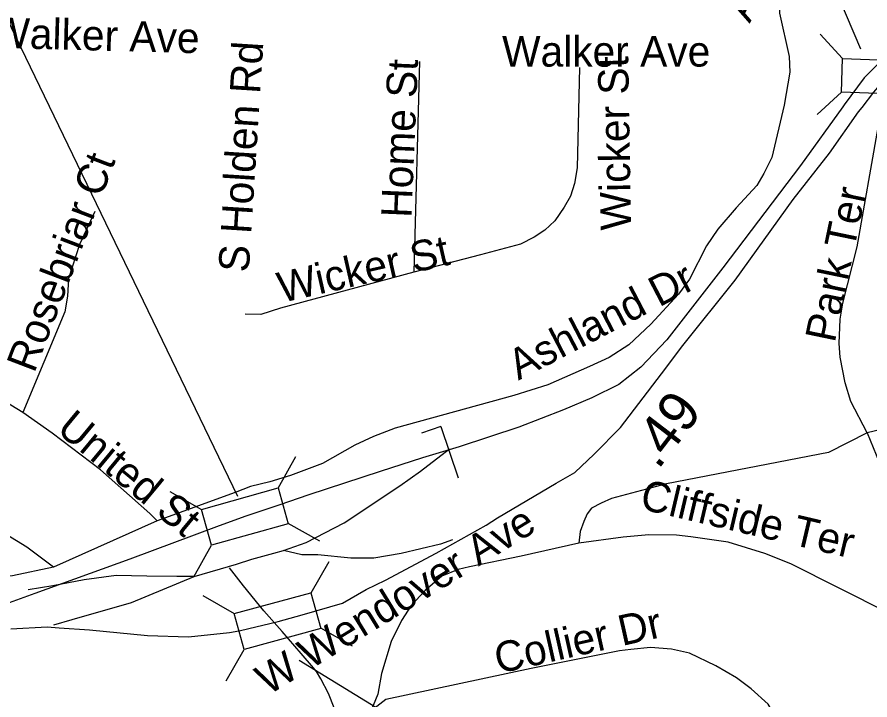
# Model space of a CAD drawing. Extents: x 1662474 to 1856135, y 779280 to 917889.
# Drawn here: x 1748624 to 1751284, y 843132 to 845263 of the extents above; entities that cross this region are included whole.
import ezdxf

# ---------------------------------------------------------------- set-up
doc = ezdxf.new("R2010")
doc.units = 0
for name, color, linetype in [('Exist Hydrographic Misc Water Feature', 7, 'Continuous'), ('Exist Road Non-System Structure Non-Sys NCDOT Attributed CELL', 7, 'Continuous'), ('Exist Road Non-System Structure Non-Sys NCDOT Number Label', 7, 'Continuous'), ('Exist Road Non-System Type 51', 7, 'Continuous'), ('Exist Road Non-System Type 51 Label', 7, 'Continuous'), ('Exist Road Secondary Mileage Tenths English Label', 7, 'Continuous'), ('Exist Road Secondary Structure Standard Bridge CELL', 7, 'Continuous'), ('Exist Road Secondary Structure Standard Bridge Number Label', 7, 'Continuous'), ('Exist Road Secondary Type 51 Divided Attributed', 7, 'Continuous'), ('Exist Road Secondary Type 51 Label', 7, 'Continuous'), ('Markup_Level_0', 7, 'Continuous')]:
    doc.layers.add(name, color=color, linetype=linetype)

msp = doc.modelspace()

# ---------------------------------------------------------------- linework, layer by layer
at = {"layer": 'Exist Hydrographic Misc Water Feature'}
msp.add_lwpolyline([(1749627, 843050.2), (1749625.2, 843070.3), (1749621.3, 843088.3), (1749613.5, 843108.3), (1749595.8, 843152.5), (1749572.2, 843198.7), (1749558.3, 843220.8), (1749548.5, 843232.9), (1749510.7, 843277.3), (1749451.3, 843345.7), (1749393.9, 843410.2), (1749330.5, 843488.8), (1749287, 843545.1)], dxfattribs=at)
at = {"layer": 'Exist Road Non-System Structure Non-Sys NCDOT Attributed CELL'}
for p, q in [((1751129.4, 845209.4), (1751199.3, 845134)), ((1751119.9, 844958.8), (1751195.4, 845028.8))]:
    msp.add_line(p, q, dxfattribs=at)
msp.add_lwpolyline([(1751199.3, 845134), (1751424.5, 845125.5), (1751420.5, 845020.3), (1751195.4, 845028.8)], close=True, dxfattribs=at)
at = {"layer": 'Exist Road Non-System Structure Non-Sys NCDOT Number Label'}
msp.add_line((1751256.2, 845162.3), (1749923.3, 848302.4), dxfattribs=at)
at = {"layer": 'Exist Road Non-System Type 51'}
for p, q in [((1749879.1, 845124.5), (1749861.5, 844467.4)), ((1749384.4, 844334.8), (1749335.8, 844336.1)), ((1749352, 843798.6), (1749305.1, 843779.9)), ((1749305.1, 843779.9), (1749061.5, 843691)), ((1749061.5, 843691), (1748737.9, 843546.9)), ((1749177, 843517.2), (1749308.5, 843555.9)), ((1749308.5, 843555.9), (1749356.2, 843571.9))]:
    msp.add_line(p, q, dxfattribs=at)
for points in [[(1751192.9, 845631.6), (1751126, 845585.9), (1751090.1, 845550), (1751059.6, 845516.9), (1751035.8, 845478.6), (1751007.6, 845405.7), (1751000.9, 845321.4), (1751002.9, 845275.2), (1751032.4, 845139.5), (1751034.6, 845090.7)], [(1750378.5, 845105.4), (1750371.6, 844792.8), (1750362.8, 844744), (1750351, 844704.6), (1750331, 844669.4), (1750301.6, 844626.9), (1750270.1, 844598.4), (1750237.6, 844576), (1750194.2, 844554.5), (1750069.4, 844521.2), (1749861.5, 844467.4)], [(1751034.6, 845090.7), (1751017.4, 844987.9), (1750978.5, 844824.6), (1750953.9, 844775.2), (1750931.9, 844737.2), (1750867.5, 844667.9), (1750810, 844601.2), (1750774.4, 844549.5), (1750722.1, 844444.8), (1750686.9, 844398.9), (1750600.6, 844304.6), (1750532.4, 844240.4), (1750471.6, 844200.7), (1750409.5, 844172.9), (1750279.6, 844115.7), (1750173.9, 844082), (1749803.2, 843979.9), (1749736.6, 843954.8), (1749678, 843926.9), (1749577, 843870.5), (1749477, 843832.2), (1749412.4, 843813.2), (1749352, 843798.6)], [(1751276.1, 843965.8), (1751224.4, 844063.9), (1751207.4, 844121.4), (1751191.4, 844202), (1751189, 844244.2), (1751191.1, 844320.6), (1751199.8, 844370.5), (1751245.1, 844546.4), (1751310.2, 844918.8), (1751318.1, 844948.7), (1751337, 844977.4), (1751362.2, 844999.9), (1751393.8, 845009.1), (1751483.2, 845010.7), (1751656.4, 845003), (1751675.6, 844992.9), (1751680.1, 844964.7), (1751733.4, 844580.2), (1751755.6, 844483.6), (1751807.4, 844334.2), (1751843.9, 844241.1), (1751929.4, 844054.8)], [(1748866.5, 844656.4), (1748818.8, 844553.2), (1748784.6, 844447.7), (1748781.6, 844392), (1748773.9, 844343.8), (1748641.9, 844028.8)], [(1748641.9, 844028.8), (1748346.9, 844209.1), (1747738.6, 844579.7)], [(1749861.5, 844467.4), (1749446.5, 844354.8), (1749384.4, 844334.8)], [(1748737.9, 843546.9), (1748655.1, 843609.1), (1747563.6, 844277.6)], [(1751929.4, 844054.8), (1751851.1, 844026.9), (1751757.2, 844011.2), (1751655.6, 844002.2), (1751391.9, 843981.8), (1751319.1, 843976.2), (1751276.1, 843965.8)], [(1749061.5, 843691), (1749038.6, 843714.4), (1748884.4, 843850.6), (1748733.4, 843965.2), (1748641.9, 844028.8)], [(1751276.1, 843965.8), (1751155.4, 843904.9), (1750650.1, 843807.2), (1750478.2, 843761.4), (1750446, 843746.4), (1750416.4, 843730.6), (1750402.1, 843712.8), (1750392.6, 843689.7), (1750380.9, 843657.9), (1750376.1, 843621.9)], [(1751276.1, 843965.8), (1751341.2, 843805.9), (1751436.2, 843602.8)], [(1749455.1, 843598.6), (1749526.1, 843623.5), (1749644.6, 843684.9), (1749818.6, 843800.7), (1749883.2, 843846.4), (1749973, 843916.4)], [(1749982.8, 843632.2), (1749944.6, 843618.2), (1749822.9, 843589.2), (1749737.6, 843574.7), (1749665.6, 843574.4), (1749562.5, 843584.9), (1749512.4, 843584.9), (1749455.1, 843598.6)], [(1751341.2, 843403.9), (1751037.6, 843557.4), (1750957, 843589.7), (1750842.4, 843624.4), (1750725.8, 843640.9), (1750681.4, 843646.4), (1750594.9, 843647.9), (1750514.5, 843640.6), (1750376.1, 843621.9)], [(1750376.1, 843621.9), (1750196.9, 843581.5), (1750035.8, 843547.7), (1750000.1, 843539), (1749948.9, 843518.2), (1749896.9, 843473.7), (1749853.9, 843426.7), (1749823.9, 843379.9), (1749791.6, 843314.9), (1749760.6, 843215.4), (1749750.1, 843150.4), (1749728.1, 843097.6)], [(1749356.2, 843571.9), (1749425, 843590.2), (1749455.1, 843598.6)], [(1748737.9, 843546.9), (1748610.4, 843520.1), (1748160.5, 843471.6)], [(1749177, 843517.2), (1749122.9, 843517.2), (1749029.2, 843519.1), (1748933.4, 843520.4), (1748833.4, 843507), (1748735.5, 843488.1), (1748659.4, 843475.8)], [(1748738.6, 843366.4), (1748795.9, 843383.9), (1748981.1, 843436.1), (1749177, 843517.2)], [(1751134.1, 842800.7), (1751014.2, 843041.7), (1750966.6, 843119.1), (1750914.2, 843167.1), (1750867.8, 843201.5), (1750804, 843238.8), (1750721.4, 843277.9), (1750665.4, 843290.8), (1750599.8, 843296), (1750538.9, 843289.9), (1750502.9, 843286), (1750227.9, 843230.4), (1749774.1, 843134.2), (1749728.1, 843097.6)]]:
    msp.add_lwpolyline(points, dxfattribs=at)
at = {"layer": 'Exist Road Secondary Structure Standard Bridge CELL'}
for p, q in [((1749438.8, 843793.3), (1749494.3, 843891.9)), ((1749101.3, 843782.4), (1749200, 843726.9)), ((1749469.4, 843684.3), (1749568, 843628.8)), ((1749175.7, 843516.8), (1749231.2, 843615.4)), ((1749541.2, 843466.6), (1749597.4, 843564.8)), ((1749203.7, 843458), (1749301.9, 843401.9)), ((1749571, 843357.4), (1749669.3, 843301.2)), ((1749276.3, 843191.9), (1749332.4, 843290.2))]:
    msp.add_line(p, q, dxfattribs=at)
for points in [[(1749200, 843726.9), (1749438.7, 843793.8), (1749469.9, 843682.3), (1749231.2, 843615.4)], [(1749301.9, 843401.9), (1749541.1, 843467.1), (1749571.6, 843355.4), (1749332.4, 843290.2)]]:
    msp.add_lwpolyline(points, close=True, dxfattribs=at)
at = {"layer": 'Exist Road Secondary Structure Standard Bridge Number Label'}
for p, q in [((1749312.5, 843766.7), (1748227.4, 846016.7)), ((1749504, 843256.1), (1750732.7, 842506.1))]:
    msp.add_line(p, q, dxfattribs=at)
at = {"layer": 'Exist Road Secondary Type 51 Divided Attributed'}
for points in [[(1753302.7, 846535.2), (1753216.5, 846478.6), (1753131.4, 846409), (1752938, 846241.9), (1752642.9, 846001.2), (1752326, 845747.5), (1752104.6, 845583.4), (1751920.8, 845478.4), (1751669.6, 845350.1), (1751532.1, 845284.2), (1751447.9, 845230.9), (1751406.4, 845201.6), (1751360.5, 845163.6), (1751335.7, 845143.1), (1751266.8, 845073.2)], [(1751266.8, 845073.2), (1751204, 844989.6), (1751199.5, 844983.2), (1751067.5, 844799.5), (1750826.1, 844480.2), (1750650.6, 844256), (1750570.1, 844170.7), (1750501.3, 844116.4), (1750416.9, 844074.8), (1750328.6, 844037.8), (1750189.2, 843983.7), (1750003.7, 843922.2), (1749888.7, 843888), (1749756.5, 843844.8), (1749534.5, 843772.9), (1749441, 843740.6), (1749334.9, 843704.6)], [(1749438.4, 843377.7), (1749513.2, 843398.1), (1749638.9, 843434.6), (1749713.5, 843476.6), (1749773.9, 843506.1), (1749931.6, 843590.9), (1750087, 843678.1), (1750123, 843700.6), (1750305.9, 843808.7), (1750364.5, 843841.6), (1750423.9, 843899), (1750506.8, 843982.4), (1750634.8, 844149.4), (1750701.4, 844238.3), (1750863.7, 844442.4), (1751045.1, 844693.3), (1751158.3, 844838.8), (1751249, 844966.8), (1751260.3, 844981.2), (1751297.1, 845028.2), (1751331.8, 845070.1)], [(1749334.9, 843704.6), (1749246.9, 843672.3), (1748976, 843572), (1748679.3, 843464.7), (1748518.9, 843406.6), (1748319.5, 843360), (1748042.9, 843309.4), (1747804.6, 843267), (1747481.5, 843203.1), (1747231.1, 843152.2), (1746911.4, 843087.4), (1746749.5, 843056.1), (1746692.6, 843041.1), (1746611.1, 843019.6), (1746509.7, 842992.1), (1746407.4, 842951.7), (1746124, 842795.1), (1745826.3, 842617.6), (1745778.3, 842591.3)], [(1748604.5, 843354.1), (1748718.5, 843360.3), (1748756.2, 843357.7), (1748850.5, 843351.1), (1749031.3, 843333.9), (1749159, 843329.5), (1749286.8, 843342.7), (1749316.5, 843348.2), (1749321.8, 843349.4), (1749438.4, 843377.7)]]:
    msp.add_lwpolyline(points, dxfattribs=at)
at = {"layer": 'Markup_Level_0'}
for q in [(1749886.2, 843965), (1750000.5, 843825.7)]:
    msp.add_line((1749946.3, 843985.4), q, dxfattribs=at)

# ---------------------------------------------------------------- texts
at = {"layer": 'Exist Road Non-System Type 51 Label'}
for s, rotation, p in [('Ashland Dr', 61.8338, (1750909.1, 845241.7)), ('Walker Ave', 358.4695, (1748543.3, 845167.3)), ('S Holden Rd', 86.3568, (1749346.9, 844465)), ('Home St', 87.5859, (1749854.4, 844635.6)), ('Wicker St', 90.9582, (1750539.6, 844598.3)), ('Rosebriar Ct', 69.1072, (1748678, 844149.6)), ('Park Ter', 78.2499, (1751174.6, 844244.4)), ('Wicker St', 12.8032, (1749449.3, 844371.1)), ('Ashland Dr', 27.4821, (1750188, 844128.6)), ('United St', 320.3308, (1748743.8, 843971)), ('Cliffside Ter', 346.7539, (1750563.2, 843729.5)), ('Collier Dr', 12.6458, (1750125.4, 843214))]:
    msp.add_text(s, height=95, rotation=rotation, dxfattribs=at).set_placement(p)
msp.add_text('Walker Ave', height=95, dxfattribs=at).set_placement((1750137.2, 845108.4))
at = {"layer": 'Exist Road Secondary Mileage Tenths English Label'}
msp.add_text('.49', height=125, rotation=52.5355, dxfattribs=at).set_placement((1750623.6, 843848.4))
at = {"layer": 'Exist Road Secondary Type 51 Label'}
msp.add_text('W Wendover Ave', height=95, rotation=31.5547, dxfattribs=at).set_placement((1749407.5, 843145.5))

doc.saveas('drawing.dxf')
